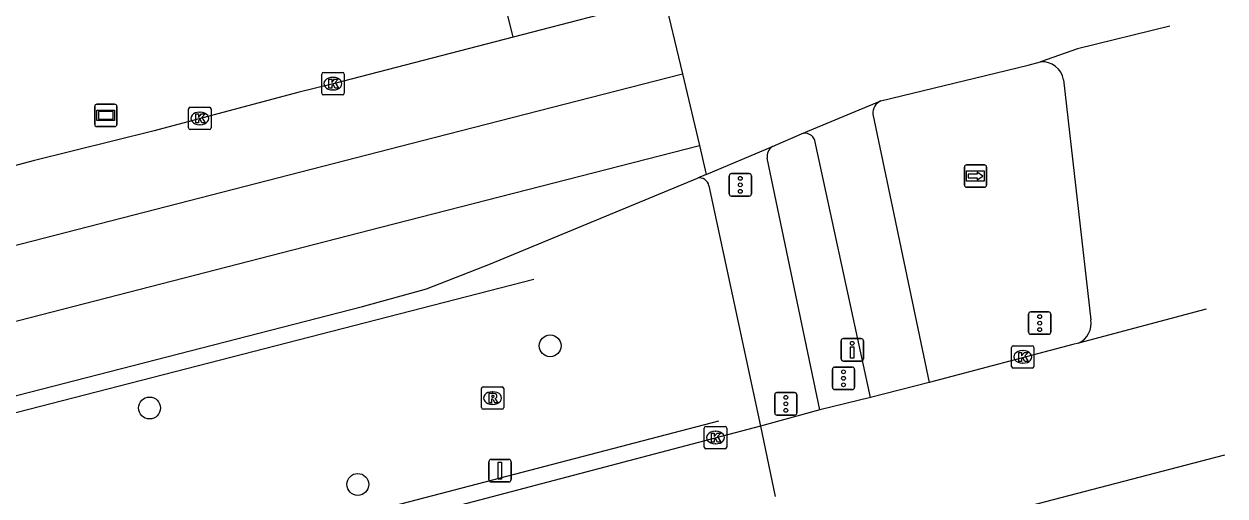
# Model space of a CAD drawing. Extents: x 160806 to 161707, y 383697 to 384148.
# Drawn here: x 161435.1 to 161488.7, y 383972 to 383993.1 of the extents above; entities that cross this region are included whole.
import ezdxf

# ---------------------------------------------------------------- set-up
doc = ezdxf.new("R2010")
doc.units = 0
for name, color, linetype in [('IMGEO_Boom', 7, 'Continuous'), ('IMGEO_Drukknoppaal', 7, 'Continuous'), ('IMGEO_Fietspad_open', 7, 'Continuous'), ('IMGEO_Hek', 7, 'Continuous'), ('IMGEO_Kolk', 7, 'Continuous'), ('IMGEO_Reclamebord', 7, 'Continuous'), ('IMGEO_Rijbaan_lokaal_gesloten', 7, 'Continuous'), ('IMGEO_Rioolput', 7, 'Continuous'), ('IMGEO_Verkeersbordpaal', 7, 'Continuous'), ('IMGEO_Verkeersregelinstallatiepaal', 7, 'Continuous'), ('IMGEO_Voetpad_open', 7, 'Continuous'), ('IMGEO_Wegwijzer', 7, 'Continuous')]:
    doc.layers.add(name, color=color, linetype=linetype)

msp = doc.modelspace()

# ---------------------------------------------------------------- linework, layer by layer
at = {"layer": 'IMGEO_Boom'}
for centre in [(161458.569, 383978.709), (161440.695, 383975.936), (161449.985, 383972.526)]:
    msp.add_circle(centre, 0.489, dxfattribs=at)
at = {"layer": 'IMGEO_Drukknoppaal'}
for p, q in [((161471.552, 383978.131), (161471.552, 383978.931)), ((161471.552, 383978.931), (161471.552, 383978.131)), ((161471.652, 383979.031), (161472.442, 383979.031)), ((161472.442, 383979.031), (161471.652, 383979.031)), ((161472.542, 383978.931), (161472.542, 383978.131)), ((161472.542, 383978.131), (161472.542, 383978.931)), ((161472.442, 383978.031), (161471.652, 383978.031)), ((161471.652, 383978.031), (161472.442, 383978.031))]:
    msp.add_line(p, q, dxfattribs=at)
msp.add_lwpolyline([(161472.122, 383978.656), (161472.122, 383978.156), (161471.972, 383978.156), (161471.972, 383978.656), (161472.122, 383978.656)], dxfattribs=at)
msp.add_circle((161472.047, 383978.821), 0.085, dxfattribs=at)
for centre, start, end in [((161471.652, 383978.931), 90, 180), ((161471.652, 383978.931), 90, 180), ((161472.442, 383978.931), 0, 90), ((161472.442, 383978.931), 360, 90), ((161471.652, 383978.131), 180, 270), ((161471.652, 383978.131), 180, 270), ((161472.442, 383978.131), 270, 0), ((161472.442, 383978.131), 270, 0)]:
    msp.add_arc(centre, 0.1, start, end, dxfattribs=at)
at = {"layer": 'IMGEO_Fietspad_open'}
for points in [[(161472.968, 383989.04), (161475.486, 383977.072)], [(161472.855, 383976.4), (161470.382, 383987.86)]]:
    msp.add_lwpolyline(points, dxfattribs=at)
for centre, radius, start, end in [((161473.56, 383989.086), 0.594, 112.9053, 184.4312), ((161469.935, 383987.719), 0.468, 17.4929, 109.7564)]:
    msp.add_arc(centre, radius, start, end, dxfattribs=at)
at = {"layer": 'IMGEO_Hek'}
for points in [[(161341.247, 383951.682), (161457.839, 383981.686)], [(161344.62, 383940.54), (161349.454, 383941.928), (161357.14, 383944.335), (161381.853, 383952.718), (161403.065, 383958.917), (161466.093, 383975.363)]]:
    msp.add_lwpolyline(points, dxfattribs=at)
at = {"layer": 'IMGEO_Kolk'}
for p, q in [((161448.377, 383989.977), (161448.377, 383990.829)), ((161448.452, 383990.903), (161449.304, 383990.903)), ((161448.865, 383990.683), (161448.89, 383990.683)), ((161449.378, 383990.829), (161449.378, 383989.977)), ((161448.888, 383990.123), (161448.863, 383990.123)), ((161449.304, 383989.903), (161448.452, 383989.903)), ((161442.438, 383988.424), (161442.438, 383989.276)), ((161442.513, 383989.35), (161443.365, 383989.35)), ((161442.926, 383989.13), (161442.951, 383989.13)), ((161443.439, 383989.276), (161443.439, 383988.424)), ((161442.949, 383988.57), (161442.924, 383988.57)), ((161443.365, 383988.35), (161442.513, 383988.35)), ((161479.155, 383977.788), (161479.155, 383978.64)), ((161479.23, 383978.714), (161480.082, 383978.714)), ((161479.643, 383978.494), (161479.668, 383978.494)), ((161480.156, 383978.64), (161480.156, 383977.788)), ((161479.666, 383977.934), (161479.641, 383977.934)), ((161480.082, 383977.714), (161479.23, 383977.714)), ((161465.52, 383975.116), (161466.372, 383975.116)), ((161465.445, 383974.19), (161465.445, 383975.042)), ((161465.933, 383974.896), (161465.958, 383974.896)), ((161466.446, 383975.042), (161466.446, 383974.19)), ((161466.372, 383974.116), (161465.52, 383974.116)), ((161465.956, 383974.336), (161465.931, 383974.336))]:
    msp.add_line(p, q, dxfattribs=at)
for points in [[(161448.377, 383989.977), (161448.377, 383990.829)], [(161448.452, 383990.903), (161449.304, 383990.903)], [(161449.378, 383990.829), (161449.378, 383989.977)], [(161448.698, 383990.603), (161448.821, 383990.603), (161448.821, 383990.452), (161448.951, 383990.603), (161449.115, 383990.603), (161448.969, 383990.452), (161449.122, 383990.203), (161448.97, 383990.203), (161448.885, 383990.367), (161448.821, 383990.3), (161448.821, 383990.203), (161448.698, 383990.203), (161448.698, 383990.603)], [(161449.304, 383989.903), (161448.452, 383989.903)], [(161442.438, 383988.424), (161442.438, 383989.276)], [(161442.513, 383989.35), (161443.365, 383989.35)], [(161442.759, 383989.05), (161442.882, 383989.05), (161442.882, 383988.899), (161443.012, 383989.05), (161443.176, 383989.05), (161443.03, 383988.899), (161443.183, 383988.65), (161443.031, 383988.65), (161442.946, 383988.814), (161442.882, 383988.747), (161442.882, 383988.65), (161442.759, 383988.65), (161442.759, 383989.05)], [(161443.439, 383989.276), (161443.439, 383988.424)], [(161443.365, 383988.35), (161442.513, 383988.35)], [(161479.155, 383977.788), (161479.155, 383978.64)], [(161479.23, 383978.714), (161480.082, 383978.714)], [(161479.476, 383978.414), (161479.599, 383978.414), (161479.599, 383978.263), (161479.729, 383978.414), (161479.893, 383978.414), (161479.747, 383978.263), (161479.9, 383978.014), (161479.748, 383978.014), (161479.663, 383978.178), (161479.599, 383978.111), (161479.599, 383978.014), (161479.476, 383978.014), (161479.476, 383978.414)], [(161480.156, 383978.64), (161480.156, 383977.788)], [(161480.082, 383977.714), (161479.23, 383977.714)], [(161465.52, 383975.116), (161466.372, 383975.116)], [(161465.445, 383974.19), (161465.445, 383975.042)], [(161465.766, 383974.816), (161465.889, 383974.816), (161465.889, 383974.665), (161466.019, 383974.816), (161466.183, 383974.816), (161466.037, 383974.665), (161466.19, 383974.416), (161466.038, 383974.416), (161465.953, 383974.58), (161465.889, 383974.513), (161465.889, 383974.416), (161465.766, 383974.416), (161465.766, 383974.816)], [(161466.446, 383975.042), (161466.446, 383974.19)], [(161466.372, 383974.116), (161465.52, 383974.116)]]:
    msp.add_lwpolyline(points, dxfattribs=at)
for centre, start, end in [((161448.454, 383990.827), 91.552, 178.448), ((161448.454, 383990.827), 91.552, 178.448), ((161449.302, 383990.827), 1.552, 88.448), ((161449.302, 383990.827), 1.552, 88.448), ((161448.454, 383989.979), 181.552, 268.448), ((161448.454, 383989.979), 181.552, 268.448), ((161449.302, 383989.979), 271.552, 358.448), ((161449.302, 383989.979), 271.552, 358.448), ((161442.515, 383989.274), 91.552, 178.448), ((161442.515, 383989.274), 91.552, 178.448), ((161443.363, 383989.274), 1.552, 88.448), ((161443.363, 383989.274), 1.552, 88.448), ((161442.515, 383988.426), 181.552, 268.448), ((161442.515, 383988.426), 181.552, 268.448), ((161443.363, 383988.426), 271.552, 358.448), ((161443.363, 383988.426), 271.552, 358.448), ((161479.232, 383978.638), 91.552, 178.448), ((161479.232, 383978.638), 91.552, 178.448), ((161480.08, 383978.638), 1.552, 88.448), ((161480.08, 383978.638), 1.552, 88.448), ((161479.232, 383977.79), 181.552, 268.448), ((161479.232, 383977.79), 181.552, 268.448), ((161480.08, 383977.79), 271.552, 358.448), ((161480.08, 383977.79), 271.552, 358.448), ((161465.522, 383975.04), 91.552, 178.448), ((161465.522, 383975.04), 91.552, 178.448), ((161466.37, 383975.04), 1.552, 88.448), ((161466.37, 383975.04), 1.552, 88.448), ((161465.522, 383974.192), 181.552, 268.448), ((161465.522, 383974.192), 181.552, 268.448), ((161466.37, 383974.192), 271.552, 358.448), ((161466.37, 383974.192), 271.552, 358.448)]:
    msp.add_arc(centre, 0.0765, start, end, dxfattribs=at)
for centre, major_axis, ratio, start_param, end_param in [((161448.864, 383990.403), (-0.387, 0.002), 0.722429, 4.712389, 7.853982), ((161448.889, 383990.403), (-0.39, 0.002), 0.717154, 1.570796, 4.712389), ((161442.925, 383988.85), (-0.387, 0.002), 0.722429, 4.712389, 7.853982), ((161442.95, 383988.85), (-0.39, 0.002), 0.717154, 1.570796, 4.712389), ((161479.642, 383978.214), (-0.387, 0.002), 0.722429, 4.712389, 7.853982), ((161479.667, 383978.214), (-0.39, 0.002), 0.717154, 1.570796, 4.712389), ((161465.932, 383974.616), (-0.387, 0.002), 0.722429, 4.712389, 7.853982), ((161465.957, 383974.616), (-0.39, 0.002), 0.717154, 1.570796, 4.712389)]:
    msp.add_ellipse(centre, major_axis=major_axis, ratio=ratio, start_param=start_param, end_param=end_param, dxfattribs=at)
at = {"layer": 'IMGEO_Reclamebord'}
for p, q in [((161438.246, 383988.586), (161438.246, 383989.386)), ((161438.246, 383989.386), (161438.246, 383988.586)), ((161438.346, 383989.486), (161439.136, 383989.486)), ((161439.136, 383989.486), (161438.346, 383989.486)), ((161439.236, 383989.386), (161439.236, 383988.586)), ((161439.236, 383988.586), (161439.236, 383989.386)), ((161439.136, 383988.486), (161438.346, 383988.486)), ((161438.346, 383988.486), (161439.136, 383988.486))]:
    msp.add_line(p, q, dxfattribs=at)
for points in [[(161438.347, 383989.218), (161439.135, 383989.218), (161439.135, 383988.754), (161438.347, 383988.754), (161438.347, 383989.218)], [(161438.412, 383989.153), (161438.412, 383988.819), (161439.07, 383988.819), (161439.07, 383989.153), (161438.412, 383989.153)]]:
    msp.add_lwpolyline(points, dxfattribs=at)
for centre, start, end in [((161438.346, 383989.386), 90, 180), ((161438.346, 383989.386), 90, 180), ((161439.136, 383989.386), 0, 90), ((161439.136, 383989.386), 360, 90), ((161438.346, 383988.586), 180, 270), ((161438.346, 383988.586), 180, 270), ((161439.136, 383988.586), 270, 0), ((161439.136, 383988.586), 270, 0)]:
    msp.add_arc(centre, 0.1, start, end, dxfattribs=at)
at = {"layer": 'IMGEO_Rijbaan_lokaal_gesloten'}
for points in [[(161463.6, 383994.516), (161464.472, 383990.836)], [(161463.14, 383994.079), (161461.97, 383993.787), (161456.92, 383992.48)], [(161486.217, 383992.966), (161482.102, 383991.959), (161480.449, 383991.368)], [(161456.92, 383992.48), (161448.884, 383990.399), (161447.307, 383990.003), (161440.896, 383988.302), (161435.505, 383986.955), (161433.219, 383986.347)], [(161473.329, 383989.633), (161479.891, 383991.232), (161480.449, 383991.368)], [(161270.989, 383941.101), (161306.607, 383950.212), (161339.296, 383958.642), (161362.907, 383964.706), (161409.072, 383976.597), (161453.394, 383987.997), (161464.472, 383990.836)], [(161464.472, 383990.836), (161465.227, 383987.648)], [(161481.471, 383990.568), (161482.697, 383979.874)], [(161469.777, 383988.16), (161473.329, 383989.633)], [(161468.496, 383987.595), (161469.777, 383988.16)], [(161271.807, 383937.9), (161315.559, 383949.156), (161335.194, 383954.191), (161340.223, 383955.497), (161347.001, 383957.235), (161378.316, 383965.298), (161419.642, 383975.931), (161451.011, 383984.005), (161465.227, 383987.648)], [(161465.227, 383987.648), (161465.535, 383986.348)], [(161465.535, 383986.348), (161468.496, 383987.595)], [(161465.535, 383986.348), (161465.14, 383986.182)], [(161279.919, 383936.647), (161341.031, 383952.394), (161450.194, 383980.461), (161453.055, 383981.256), (161455.902, 383982.36), (161465.14, 383986.182)], [(161487.841, 383980.35), (161482.14, 383978.826)], [(161482.14, 383978.826), (161481.894, 383978.761), (161475.486, 383977.072)], [(161475.486, 383977.072), (161472.855, 383976.4)], [(161472.855, 383976.4), (161470.603, 383975.846)], [(161470.603, 383975.846), (161467.956, 383975.12)], [(161467.956, 383975.12), (161398.3, 383956.799), (161385.668, 383953.11), (161379.77, 383951.159), (161370.268, 383947.914), (161354.663, 383942.763)], [(161467.956, 383975.12), (161468.609, 383971.985)], [(161469.273, 383968.793), (161488.678, 383973.849)]]:
    msp.add_lwpolyline(points, dxfattribs=at)
for centre, radius, start, end in [((161480.539, 383990.431), 0.942, 8.392, 95.5018), ((161481.72, 383979.721), 0.989, 295.1519, 8.8678)]:
    msp.add_arc(centre, radius, start, end, dxfattribs=at)
at = {"layer": 'IMGEO_Rioolput'}
for p, q in [((161455.5, 383975.952), (161455.5, 383976.804)), ((161455.575, 383976.878), (161456.427, 383976.878)), ((161456.501, 383976.804), (161456.501, 383975.952)), ((161455.988, 383976.658), (161456.013, 383976.658)), ((161456.427, 383975.878), (161455.575, 383975.878)), ((161456.011, 383976.098), (161455.986, 383976.098))]:
    msp.add_line(p, q, dxfattribs=at)
for points in [[(161455.5, 383975.952), (161455.5, 383976.804)], [(161455.575, 383976.878), (161456.427, 383976.878)], [(161456.501, 383976.804), (161456.501, 383975.952)], [(161456.089, 383976.576), (161455.837, 383976.578), (161455.837, 383976.178)], [(161455.837, 383976.178), (161455.961, 383976.178), (161455.961, 383976.34), (161455.972, 383976.34)], [(161456.015, 383976.497), (161455.961, 383976.497), (161455.961, 383976.416)], [(161455.961, 383976.416), (161456.013, 383976.416)], [(161456.019, 383976.311), (161456.09, 383976.178), (161456.23, 383976.178), (161456.165, 383976.304)], [(161456.427, 383975.878), (161455.575, 383975.878)]]:
    msp.add_lwpolyline(points, dxfattribs=at)
for centre, radius, start, end in [((161455.577, 383976.802), 0.0765, 91.552, 178.448), ((161455.577, 383976.802), 0.0765, 91.552, 178.448), ((161456.425, 383976.802), 0.0765, 1.552, 88.448), ((161456.425, 383976.802), 0.0765, 1.552, 88.448), ((161455.971, 383976.287), 0.0533, 26.0293, 88.6989), ((161455.997, 383976.605), 0.19, 274.7715, 282.9687), ((161456.021, 383976.401), 0.0964, 77.0061, 93.1865), ((161456.035, 383976.458), 0.0378, 276.6634, 79.6772), ((161456.088, 383976.466), 0.109, 350.3612, 89.416), ((161456.086, 383976.466), 0.112, 277.5842, 350.9817), ((161456.07, 383976.251), 0.108, 29.5134, 73.7905), ((161455.577, 383975.954), 0.0765, 181.552, 268.448), ((161455.577, 383975.954), 0.0765, 181.552, 268.448), ((161456.425, 383975.954), 0.0765, 271.552, 358.448), ((161456.425, 383975.954), 0.0765, 271.552, 358.448)]:
    msp.add_arc(centre, radius, start, end, dxfattribs=at)
for centre, major_axis, ratio, start_param, end_param in [((161455.987, 383976.378), (-0.387, 0.002), 0.722429, 4.712389, 7.853982), ((161456.012, 383976.378), (-0.39, 0.002), 0.717154, 1.570796, 4.712389)]:
    msp.add_ellipse(centre, major_axis=major_axis, ratio=ratio, start_param=start_param, end_param=end_param, dxfattribs=at)
at = {"layer": 'IMGEO_Verkeersbordpaal'}
for p, q in [((161455.834, 383972.74), (161455.834, 383973.54)), ((161455.834, 383973.54), (161455.834, 383972.74)), ((161455.934, 383973.64), (161456.724, 383973.64)), ((161456.724, 383973.64), (161455.934, 383973.64)), ((161456.824, 383973.54), (161456.824, 383972.74)), ((161456.824, 383972.74), (161456.824, 383973.54)), ((161456.724, 383972.64), (161455.934, 383972.64)), ((161455.934, 383972.64), (161456.724, 383972.64))]:
    msp.add_line(p, q, dxfattribs=at)
msp.add_lwpolyline([(161456.254, 383973.515), (161456.404, 383973.515), (161456.404, 383972.765), (161456.254, 383972.765), (161456.254, 383973.515)], dxfattribs=at)
for centre, start, end in [((161455.934, 383973.54), 90, 180), ((161455.934, 383973.54), 90, 180), ((161456.724, 383973.54), 0, 90), ((161456.724, 383973.54), 360, 90), ((161455.934, 383972.74), 180, 270), ((161455.934, 383972.74), 180, 270), ((161456.724, 383972.74), 270, 0), ((161456.724, 383972.74), 270, 0)]:
    msp.add_arc(centre, 0.1, start, end, dxfattribs=at)
at = {"layer": 'IMGEO_Verkeersregelinstallatiepaal'}
for p, q in [((161466.657, 383986.388), (161467.447, 383986.388)), ((161467.447, 383986.388), (161466.657, 383986.388)), ((161466.557, 383985.488), (161466.557, 383986.288)), ((161466.557, 383986.288), (161466.557, 383985.488)), ((161467.547, 383986.288), (161467.547, 383985.488)), ((161467.547, 383985.488), (161467.547, 383986.288)), ((161467.447, 383985.388), (161466.657, 383985.388)), ((161466.657, 383985.388), (161467.447, 383985.388)), ((161479.916, 383979.321), (161479.916, 383980.121)), ((161479.916, 383980.121), (161479.916, 383979.321)), ((161480.016, 383980.221), (161480.806, 383980.221)), ((161480.806, 383980.221), (161480.016, 383980.221)), ((161480.906, 383980.121), (161480.906, 383979.321)), ((161480.906, 383979.321), (161480.906, 383980.121)), ((161480.806, 383979.221), (161480.016, 383979.221)), ((161480.016, 383979.221), (161480.806, 383979.221)), ((161471.16, 383976.859), (161471.16, 383977.659)), ((161471.16, 383977.659), (161471.16, 383976.859)), ((161471.26, 383977.759), (161472.05, 383977.759)), ((161472.05, 383977.759), (161471.26, 383977.759)), ((161472.15, 383977.659), (161472.15, 383976.859)), ((161472.15, 383976.859), (161472.15, 383977.659)), ((161472.05, 383976.759), (161471.26, 383976.759)), ((161471.26, 383976.759), (161472.05, 383976.759)), ((161468.586, 383975.719), (161468.586, 383976.519)), ((161468.586, 383976.519), (161468.586, 383975.719)), ((161468.686, 383976.619), (161469.476, 383976.619)), ((161469.476, 383976.619), (161468.686, 383976.619)), ((161469.576, 383976.519), (161469.576, 383975.719)), ((161469.576, 383975.719), (161469.576, 383976.519)), ((161469.476, 383975.619), (161468.686, 383975.619)), ((161468.686, 383975.619), (161469.476, 383975.619))]:
    msp.add_line(p, q, dxfattribs=at)
for centre in [(161467.052, 383986.178), (161467.052, 383985.888), (161467.052, 383985.598), (161480.411, 383980.011), (161480.411, 383979.721), (161480.411, 383979.431), (161471.655, 383977.549), (161471.655, 383977.259), (161471.655, 383976.969), (161469.081, 383976.409), (161469.081, 383976.119), (161469.081, 383975.829)]:
    msp.add_circle(centre, 0.085, dxfattribs=at)
for centre, start, end in [((161466.657, 383986.288), 90, 180), ((161466.657, 383986.288), 90, 180), ((161467.447, 383986.288), 0, 90), ((161467.447, 383986.288), 360, 90), ((161466.657, 383985.488), 180, 270), ((161466.657, 383985.488), 180, 270), ((161467.447, 383985.488), 270, 0), ((161467.447, 383985.488), 270, 0), ((161480.016, 383980.121), 90, 180), ((161480.016, 383980.121), 90, 180), ((161480.806, 383980.121), 0, 90), ((161480.806, 383980.121), 360, 90), ((161480.016, 383979.321), 180, 270), ((161480.016, 383979.321), 180, 270), ((161480.806, 383979.321), 270, 0), ((161480.806, 383979.321), 270, 0), ((161471.26, 383977.659), 90, 180), ((161471.26, 383977.659), 90, 180), ((161472.05, 383977.659), 0, 90), ((161472.05, 383977.659), 360, 90), ((161471.26, 383976.859), 180, 270), ((161471.26, 383976.859), 180, 270), ((161472.05, 383976.859), 270, 0), ((161472.05, 383976.859), 270, 0), ((161468.686, 383976.519), 90, 180), ((161468.686, 383976.519), 90, 180), ((161469.476, 383976.519), 0, 90), ((161469.476, 383976.519), 360, 90), ((161468.686, 383975.719), 180, 270), ((161468.686, 383975.719), 180, 270), ((161469.476, 383975.719), 270, 0), ((161469.476, 383975.719), 270, 0)]:
    msp.add_arc(centre, 0.1, start, end, dxfattribs=at)
at = {"layer": 'IMGEO_Voetpad_open'}
for points in [[(161456.92, 383992.48), (161455.096, 383999.898), (161431.301, 383993.631)], [(161470.603, 383975.846), (161468.252, 383987.075)], [(161465.654, 383985.847), (161467.956, 383975.12)]]:
    msp.add_lwpolyline(points, dxfattribs=at)
for centre, radius, start, end in [((161468.751, 383987.158), 0.506, 120.2561, 189.469), ((161465.238, 383985.771), 0.423, 10.3772, 103.4341)]:
    msp.add_arc(centre, radius, start, end, dxfattribs=at)
at = {"layer": 'IMGEO_Wegwijzer'}
for p, q in [((161477.051, 383985.881), (161477.051, 383986.681)), ((161477.051, 383986.681), (161477.051, 383985.881)), ((161477.151, 383986.781), (161477.941, 383986.781)), ((161477.941, 383986.781), (161477.151, 383986.781)), ((161478.041, 383986.681), (161478.041, 383985.881)), ((161478.041, 383985.881), (161478.041, 383986.681)), ((161477.941, 383985.781), (161477.151, 383985.781)), ((161477.151, 383985.781), (161477.941, 383985.781))]:
    msp.add_line(p, q, dxfattribs=at)
for points in [[(161477.152, 383986.513), (161477.94, 383986.513), (161477.94, 383986.049), (161477.152, 383986.049), (161477.152, 383986.513)], [(161477.217, 383986.365), (161477.217, 383986.281), (161477.217, 383986.197), (161477.628, 383986.197), (161477.628, 383986.114), (161477.875, 383986.281), (161477.628, 383986.448), (161477.628, 383986.365), (161477.217, 383986.365)]]:
    msp.add_lwpolyline(points, dxfattribs=at)
for centre, start, end in [((161477.151, 383986.681), 90, 180), ((161477.151, 383986.681), 90, 180), ((161477.941, 383986.681), 0, 90), ((161477.941, 383986.681), 360, 90), ((161477.151, 383985.881), 180, 270), ((161477.151, 383985.881), 180, 270), ((161477.941, 383985.881), 270, 0), ((161477.941, 383985.881), 270, 0)]:
    msp.add_arc(centre, 0.1, start, end, dxfattribs=at)

doc.saveas('drawing.dxf')
